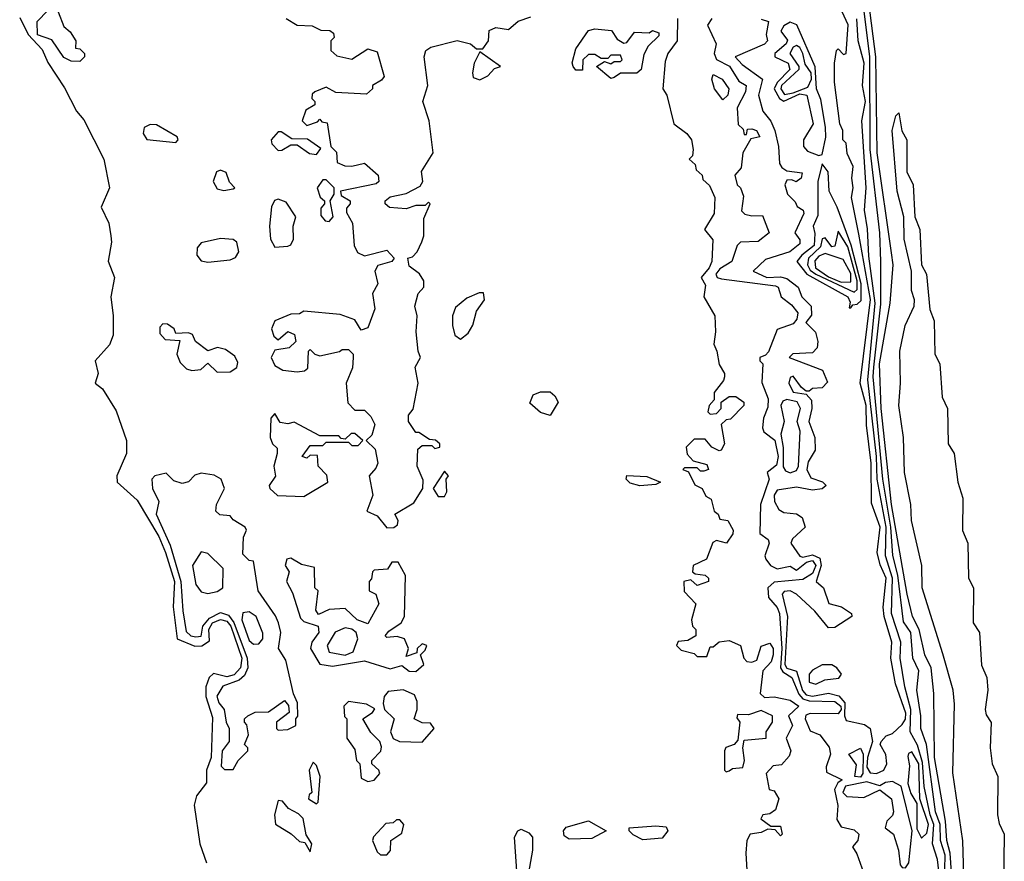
# Model space of a CAD drawing. Extents: x 2889633 to 3052318, y 540750 to 918690.
# Tile 402 of 656: x 3049058 to 3052134, y 686830 to 689461. Entities that reach past the tile are written whole.
import ezdxf

# ---------------------------------------------------------------- set-up
doc = ezdxf.new("R2010")
doc.units = 0

msp = doc.modelspace()

# ---------------------------------------------------------------- linework, layer by layer
at = {"layer": '0CON02XD'}
for points in [[(3051735, 687104.5), (3051757.5, 687115), (3051767.1, 687135), (3051764.1, 687164.1), (3051746.7, 687195), (3051750, 687205), (3051765, 687222.5), (3051785, 687230), (3051815, 687257.5), (3051825.3, 687274.7), (3051826.9, 687293.1), (3051794.2, 687385), (3051779.2, 687465), (3051782.5, 687515), (3051758.6, 687595), (3051755.8, 687624.2), (3051765.5, 687715), (3051746.7, 687756.7), (3051737.5, 687795), (3051746.7, 687875), (3051719.3, 687949.3), (3051717.8, 688075), (3051703.8, 688193.8), (3051702.7, 688255), (3051684.2, 688325), (3051716, 688586), (3051679.2, 688790.8), (3051656.7, 688905), (3051662.5, 688935), (3051657.5, 688965), (3051661.7, 689001.7), (3051643, 689043), (3051640, 689075), (3051630, 689085), (3051630, 689115), (3051620, 689135), (3051603.9, 689266.1), (3051603.3, 689325), (3051610, 689365), (3051615, 689370), (3051631.7, 689351.7), (3051640, 689355), (3051646, 689445), (3051613.8, 689515)], [(3051971.5, 686765), (3051965.4, 686855.4), (3051954.6, 686894.6), (3051950, 686955), (3051915.7, 687155), (3051913.8, 687355), (3051905.6, 687435), (3051885.6, 687475.6), (3051867.8, 687555), (3051847.1, 687595), (3051831.1, 687665), (3051781.8, 687945), (3051749.1, 688245), (3051744.6, 688385.4), (3051777.5, 688575), (3051786.7, 688695), (3051782.2, 688732.2), (3051736.7, 689045), (3051732.7, 689345), (3051710.9, 689515)], [(3049177.5, 689485), (3049195, 689440), (3049215, 689422.5), (3049232.5, 689395), (3049231.7, 689371.7), (3049245, 689370), (3049260, 689355), (3049260, 689345), (3049245, 689330), (3049218.3, 689331.7), (3049195, 689342.5), (3049158.3, 689398.3), (3049113.3, 689413.3), (3049112.5, 689455), (3049145, 689490)], [(3051948.2, 686805), (3051949.1, 686849.1), (3051934.4, 686895), (3051933.5, 686945), (3051918.9, 686985), (3051890.8, 687195), (3051873.8, 687245), (3051873.8, 687285), (3051861.2, 687365), (3051866.7, 687425), (3051848.8, 687465), (3051842, 687545), (3051818.8, 687578.8), (3051801.8, 687725), (3051785.5, 687785.5), (3051779.2, 687875), (3051754.6, 688025), (3051724.6, 688344.6), (3051726.2, 688375), (3051748.7, 688571.3), (3051748.8, 688705), (3051745.8, 688795), (3051715.5, 689055), (3051714.5, 689344.5), (3051695.4, 689495.4)], [(3049057.5, 689467.5), (3049084, 689415), (3049127.7, 689367.7), (3049145, 689326.7), (3049197.5, 689247.5), (3049234.5, 689174.5), (3049258.3, 689148.3), (3049320.8, 689025), (3049338, 688935), (3049312.5, 688875), (3049336.2, 688825), (3049341.9, 688785), (3049344.4, 688765), (3049333.9, 688706.1), (3049354.2, 688655), (3049342.5, 688595), (3049350, 688535), (3049349.4, 688475), (3049338, 688445), (3049292.9, 688395), (3049302.5, 688355), (3049293.8, 688325), (3049316.7, 688306.7), (3049358.5, 688238.5), (3049391.4, 688145), (3049391.1, 688105), (3049361.4, 688035), (3049362.5, 688015), (3049425, 687958.8), (3049492.2, 687845), (3049513.3, 687795), (3049541.1, 687705), (3049537.5, 687625), (3049549.2, 687525), (3049605, 687502.2), (3049626.7, 687503.3), (3049651.1, 687518.9), (3049648.9, 687555), (3049660, 687575), (3049685, 687585.4), (3049705, 687580.5), (3049717.3, 687565), (3049751.2, 687465), (3049747.8, 687435), (3049727.4, 687412.6)], [(3049890, 689465), (3049925, 689443.3), (3049971.7, 689441.7), (3049998.3, 689428.3), (3050027, 689427), (3050038.3, 689418.3), (3050040, 689405), (3050030, 689395), (3050030, 689365), (3050048.3, 689348.3), (3050095, 689337.5), (3050145, 689370), (3050175, 689360), (3050196.2, 689283.8), (3050188.3, 689271.7), (3050160, 689255), (3050160, 689245), (3050141.7, 689228.3), (3050045, 689233.3), (3050015, 689250), (3049980, 689235), (3049971.7, 689228.3), (3049970, 689215), (3049980, 689205), (3049980, 689195), (3049951.7, 689178.3), (3049940, 689145), (3049955, 689130), (3049988.3, 689141.7), (3049995, 689150), (3050001.7, 689141.7), (3050018.3, 689138.3), (3050030, 689065), (3050047, 689047), (3050050, 689015), (3050073.6, 689003.6), (3050095, 689002.5), (3050135, 689012.5), (3050177.5, 688975), (3050180, 688955), (3050171.7, 688948.3), (3050060, 688925), (3050061.7, 688911.7), (3050090, 688895), (3050090, 688885), (3050078.3, 688871.7), (3050078.3, 688858.3), (3050097.5, 688825), (3050102.5, 688755), (3050113, 688733), (3050135, 688722.5), (3050205, 688740), (3050227.5, 688715), (3050220, 688705), (3050177, 688693), (3050167.5, 688675), (3050176.7, 688635), (3050160, 688605), (3050167, 688557), (3050145, 688497.5), (3050125, 688490), (3050105, 688522.5), (3050059.3, 688539.3), (3049945, 688550), (3049931.7, 688541.7), (3049905, 688540), (3049855, 688520), (3049844.1, 688494.1), (3049851.7, 688471.7), (3049865, 688460), (3049895, 688486.7), (3049916.4, 688476.4), (3049920, 688455), (3049900, 688435), (3049855, 688427.5), (3049843.3, 688405), (3049855, 688380), (3049880, 688365), (3049925, 688360), (3049947, 688363), (3049958.3, 688371.7), (3049960, 688425), (3049965, 688430), (3049980, 688415), (3049995, 688410), (3050056.7, 688423.3), (3050065, 688430), (3050085, 688430), (3050100, 688415), (3050100, 688405), (3050097, 688373), (3050077.5, 688325), (3050083, 688263), (3050105, 688240), (3050135, 688240), (3050155, 688220), (3050167.5, 688195), (3050158.3, 688161.7), (3050140, 688145), (3050168.3, 688118.3), (3050176.2, 688075), (3050170.7, 688059.3), (3050150, 688035), (3050161.2, 687975), (3050142.5, 687925), (3050175, 687910), (3050205, 687872.5), (3050227, 687873), (3050238.3, 687881.7), (3050240, 687895), (3050230, 687915), (3050289.3, 687950.7), (3050317.5, 687995), (3050318.3, 688021.7), (3050300, 688065), (3050301.7, 688118.3), (3050315, 688130), (3050345, 688130), (3050355, 688120), (3050370, 688125), (3050370, 688135), (3050357, 688147), (3050338.3, 688148.3), (3050305, 688170), (3050295, 688170), (3050272.5, 688205), (3050272.5, 688225), (3050287, 688243), (3050302.5, 688325), (3050293.3, 688375), (3050310, 688405), (3050302.5, 688425), (3050296.7, 688485), (3050300, 688535), (3050292.5, 688565), (3050302.5, 688605), (3050320, 688625), (3050320, 688645), (3050306.4, 688666.4), (3050275, 688690), (3050270, 688715), (3050285, 688720), (3050300, 688735), (3050313.9, 688766.1), (3050320, 688785), (3050320.7, 688839.3), (3050340, 688885), (3050335, 688890), (3050325, 688880), (3050295, 688880), (3050265, 688870), (3050213.6, 688873.6), (3050200, 688885), (3050200, 688895), (3050215, 688907.5), (3050265, 688917.5), (3050309.3, 688940.7), (3050317.5, 688955), (3050313.6, 688986.4), (3050350, 689045), (3050337.5, 689145), (3050317.5, 689205), (3050332.5, 689255), (3050321.2, 689345), (3050326.7, 689365), (3050342.5, 689375), (3050424.1, 689395.9), (3050465.9, 689385.9), (3050485, 689370), (3050505, 689370), (3050522.5, 689395), (3050525, 689427.5), (3050545, 689436.7), (3050585, 689430), (3050615, 689456.7), (3050655, 689470)], [(3051113.3, 689465), (3051112.5, 689395), (3051083.3, 689355), (3051075, 689330), (3051067.5, 689245), (3051080, 689225), (3051101.2, 689135), (3051142.5, 689105), (3051156.7, 689085), (3051162.5, 689055), (3051160, 689035), (3051150, 689025), (3051168.3, 689008.3), (3051171.7, 688991.7), (3051190, 688975), (3051191.7, 688961.7), (3051213, 688943), (3051230, 688905), (3051227.5, 688855), (3051197.5, 688805), (3051223, 688773), (3051220, 688705), (3051212, 688685), (3051187.5, 688655), (3051200.7, 688630.7), (3051195.8, 688595), (3051230, 688535), (3051232, 688485), (3051226.4, 688446.4), (3051236.2, 688425), (3051243, 688383), (3051260, 688355), (3051260, 688345), (3051257, 688333), (3051227.5, 688295), (3051227.5, 688272.5), (3051212.5, 688255), (3051207.5, 688235), (3051215, 688227.5), (3051235, 688230), (3051250, 688245), (3051250, 688265), (3051275, 688282.5), (3051295, 688282.5), (3051320, 688265), (3051320, 688255), (3051278.3, 688211.7), (3051265, 688210), (3051250, 688195), (3051260, 688135), (3051250, 688115), (3051243, 688113), (3051220, 688125), (3051200, 688150), (3051165, 688150), (3051140, 688125), (3051143, 688103), (3051161.7, 688081.7), (3051205, 688070), (3051210, 688055), (3051195, 688050), (3051185, 688050), (3051175, 688060), (3051135, 688060), (3051130, 688055), (3051147.5, 688047.5), (3051167, 688007), (3051190, 687995), (3051201.7, 687971.7), (3051218.3, 687961.7), (3051227.5, 687925), (3051240, 687915), (3051245, 687900), (3051270, 687895), (3051286.7, 687865), (3051286.4, 687853.6), (3051265.9, 687824.1), (3051235, 687832.5), (3051223.6, 687826.4), (3051203.3, 687775), (3051162.5, 687755), (3051160, 687735), (3051168.3, 687728.3), (3051200, 687725), (3051210, 687715), (3051210, 687705), (3051175, 687692.5), (3051155, 687710), (3051132.5, 687705), (3051133.9, 687673.9), (3051170, 687635), (3051156.7, 687585), (3051160, 687565), (3051170, 687555), (3051170, 687535), (3051145, 687520), (3051115, 687517.5), (3051110, 687505), (3051125, 687490), (3051165, 687480), (3051175, 687470), (3051205, 687470), (3051215, 687500), (3051225, 687500), (3051243.6, 687516.4), (3051275, 687520), (3051310, 687505), (3051320, 687465), (3051330, 687455), (3051345, 687452.5), (3051360.7, 687459.3), (3051375, 687502.5), (3051401.7, 687511.7), (3051412.5, 687495), (3051412.5, 687475), (3051406.1, 687453.9), (3051380, 687425), (3051371.2, 687355), (3051385, 687342), (3051415, 687343.8), (3051465, 687333.8), (3051492.5, 687315), (3051460, 687285), (3051472.5, 687255), (3051452.5, 687215), (3051467.5, 687175), (3051461.7, 687158.3), (3051438.3, 687131.7), (3051411.7, 687128.3), (3051390, 687105), (3051400, 687055), (3051415, 687050), (3051430, 687025), (3051419.3, 686990.7), (3051401.7, 686978.3), (3051380, 686975), (3051373, 686963), (3051405, 686940), (3051435, 686940), (3051440, 686915), (3051435, 686910), (3051418.3, 686928.3), (3051395, 686930), (3051375, 686920), (3051340, 686915), (3051330, 686895), (3051326.2, 686855), (3051331.2, 686785)], [(3051220, 689465), (3051206.4, 689443.6), (3051233.8, 689385), (3051227.5, 689355), (3051235, 689336.2), (3051275.5, 689315.5), (3051305, 689268.8), (3051327.5, 689255), (3051326, 689235), (3051299.2, 689185), (3051303, 689133), (3051318.3, 689118.3), (3051321.7, 689101.7), (3051328.3, 689101.7), (3051331.7, 689118.3), (3051345, 689120), (3051360, 689115), (3051370, 689095), (3051341.7, 689088.3), (3051317.5, 689045), (3051311.7, 688998.3), (3051292.5, 688975), (3051300, 688945), (3051310, 688935), (3051319.3, 688909.3), (3051313, 688863), (3051323, 688853), (3051345, 688847.5), (3051378.3, 688848.3), (3051400, 688795), (3051365, 688767.5), (3051310, 688765), (3051300, 688755), (3051282.5, 688705), (3051245, 688682.5), (3051232.5, 688665), (3051236.7, 688655), (3051250.7, 688650.7), (3051419.4, 688629.4), (3051427.5, 688625), (3051436.7, 688595), (3051469.7, 688569.7), (3051488.8, 688545), (3051485.8, 688525), (3051475, 688510), (3051425, 688492.5), (3051397, 688423), (3051388.3, 688411.7), (3051370, 688405), (3051370, 688395), (3051380, 688385), (3051377, 688327), (3051396.1, 688276.1), (3051395, 688250), (3051382, 688215), (3051378.8, 688185), (3051383, 688173), (3051416.7, 688146.7), (3051427.9, 688095), (3051422.1, 688067.9), (3051393.3, 688045), (3051400, 688025), (3051372, 687945), (3051370, 687855), (3051395.9, 687835.9), (3051400, 687825), (3051386.2, 687785), (3051388.8, 687775), (3051403.8, 687755), (3051425, 687744.3), (3051465, 687752.5), (3051485, 687740), (3051516, 687765), (3051535, 687770.5), (3051545.4, 687755), (3051535, 687730), (3051505, 687711.2), (3051415, 687702.5), (3051395.8, 687685), (3051397.5, 687655), (3051425, 687623.3), (3051432, 687605), (3051439.2, 687495), (3051434.5, 687435), (3051441.9, 687421.9), (3051470.8, 687405), (3051492, 687352), (3051505, 687338.2), (3051525, 687331.5), (3051605, 687329.5), (3051623.1, 687315), (3051624.4, 687305), (3051615, 687291.4), (3051527.5, 687292.5), (3051513.6, 687286.4), (3051512.5, 687275), (3051528, 687238), (3051557.5, 687225), (3051587, 687187), (3051591.2, 687165), (3051578, 687125), (3051578.8, 687108.8), (3051627.5, 687085), (3051614.4, 687075.6), (3051604, 687055), (3051614.1, 687004.1), (3051610.9, 686960.9), (3051625, 686938), (3051665, 686928), (3051680, 686915), (3051676.7, 686895), (3051660, 686875), (3051673.6, 686853.6), (3051694, 686795)], [(3051375, 689462.5), (3051397.5, 689455), (3051390, 689415), (3051393.8, 689395), (3051385, 689384.4), (3051293.3, 689345), (3051315, 689321.2), (3051378.8, 689275), (3051366, 689225), (3051380, 689175), (3051405, 689143.8), (3051416.9, 689115), (3051428.6, 689065), (3051431.7, 689011.7), (3051438.8, 688998.8), (3051455, 688988.8), (3051502.5, 688982.5), (3051500, 688965), (3051484, 688954), (3051470.7, 688960.7), (3051455, 688958.8), (3051448, 688945), (3051456.7, 688915), (3051481.2, 688891.2), (3051487, 688877), (3051506.2, 688865), (3051507.5, 688855), (3051480, 688795), (3051495, 688772.5), (3051495, 688760), (3051463.8, 688735), (3051388.5, 688711.5), (3051350, 688675), (3051392.5, 688655), (3051435, 688656.9), (3051455, 688651.4), (3051490, 688625), (3051501.2, 688595), (3051530.8, 688565), (3051532.3, 688537.7), (3051514.1, 688514.1), (3051544.3, 688484.3), (3051551.9, 688455), (3051550, 688435), (3051535, 688419.2), (3051473.9, 688416.1), (3051462.5, 688405), (3051565.8, 688365.8), (3051581.7, 688328.3), (3051565, 688310), (3051535, 688307.5), (3051525, 688300), (3051515, 688300), (3051500.7, 688310.7), (3051475, 688346.2), (3051465, 688342.5), (3051461.4, 688325), (3051475, 688296.7), (3051515, 688290), (3051531.7, 688271.7), (3051532.5, 688245), (3051523.3, 688205), (3051542.5, 688155), (3051543.3, 688115), (3051521.1, 688078.9), (3051516.7, 688055), (3051529.2, 688029.2), (3051565.9, 688015.9), (3051577.5, 688005), (3051565, 687994), (3051535, 687990), (3051485, 687999.4), (3051425, 687990), (3051415.6, 687975), (3051415.7, 687955), (3051429.4, 687929.4), (3051445, 687920.8), (3051485, 687916), (3051502.5, 687905), (3051512.5, 687875), (3051472.3, 687837.7), (3051467.5, 687825), (3051495, 687784), (3051505, 687780.6), (3051535, 687787.9), (3051558, 687778), (3051561.8, 687755), (3051546.7, 687705), (3051568.8, 687685), (3051585.8, 687635.8), (3051625.3, 687625.3), (3051656.7, 687605), (3051657.5, 687595), (3051605, 687561.2), (3051585, 687560), (3051541.8, 687611.8), (3051485.4, 687665.4), (3051465, 687675.6), (3051446.2, 687673.8), (3051440, 687665), (3051456.7, 687595), (3051448.5, 687445), (3051455, 687433.6), (3051485, 687424), (3051503.7, 687363.7), (3051515, 687350), (3051535, 687346.2), (3051585, 687355.7), (3051617.1, 687347.1), (3051636.4, 687325), (3051635.4, 687285), (3051640.6, 687270.6), (3051697.9, 687257.9), (3051715.4, 687245.4), (3051721.9, 687205), (3051706.9, 687155), (3051704.7, 687124.7), (3051715, 687106.5), (3051735, 687104.5)], [(3051555, 689036.7), (3051565, 689040), (3051576.7, 689093.3), (3051575.4, 689125), (3051561.1, 689211.1), (3051547.1, 689245), (3051543.2, 689313.2), (3051485.7, 689445), (3051465, 689453.5), (3051445, 689442.2), (3051435.5, 689425), (3051456.7, 689396.7), (3051453.1, 689385), (3051417.5, 689355), (3051417.5, 689345), (3051459.2, 689325), (3051464.3, 689305), (3051424.5, 689265), (3051415.4, 689245), (3051432.2, 689215), (3051445, 689206.5), (3051495, 689229.2), (3051517.5, 689225), (3051536.5, 689135), (3051507.3, 689085), (3051507.1, 689065), (3051519.6, 689049.6), (3051555, 689036.7)], [(3051939.3, 686719.3), (3051925.8, 686835.8), (3051910, 686885), (3051913.8, 686945), (3051902.9, 686975), (3051883.9, 687063.9), (3051879.1, 687139.1), (3051862.6, 687192.6), (3051840, 687235), (3051841.8, 687305), (3051823.1, 687375), (3051809.2, 687465), (3051811.4, 687515), (3051781.9, 687605), (3051785.4, 687715), (3051763.3, 687785), (3051764.6, 687875), (3051737.3, 688025), (3051735.4, 688095), (3051707.3, 688335), (3051730.4, 688575), (3051711.3, 688721.3), (3051707, 688807), (3051697.1, 688865), (3051702.9, 688935), (3051689.4, 689145), (3051700.5, 689205), (3051691.1, 689255), (3051696.5, 689325), (3051677.1, 689395), (3051673.2, 689463.2)], [(3050905, 689277.5), (3050860, 689315), (3050885, 689330), (3050905, 689322.5), (3050915, 689330), (3050935, 689330), (3050940, 689335), (3050935, 689350), (3050905, 689350), (3050895, 689340), (3050875, 689340), (3050855, 689352.5), (3050835, 689352.5), (3050817.5, 689335), (3050816.4, 689303.6), (3050795, 689303.3), (3050787.5, 689315), (3050783.9, 689326.1), (3050795, 689370), (3050835, 689427.5), (3050855, 689432.5), (3050907, 689427), (3050925, 689400), (3050945, 689387.5), (3050955, 689390), (3050978.3, 689421.7), (3051025, 689420), (3051035, 689427.5), (3051055, 689420), (3051055, 689410), (3051021.7, 689378.3), (3051008.3, 689351.7), (3051000, 689305), (3050986.4, 689293.6), (3050935, 689293.3), (3050915, 689280), (3050905, 689277.5)], [(3050495, 689272.5), (3050520, 689285), (3050541.7, 689308.3), (3050560, 689315), (3050495, 689360), (3050477.5, 689325), (3050472.5, 689295), (3050475, 689280), (3050495, 689272.5)], [(3051447.4, 689227.4), (3051475, 689232.3), (3051520, 689250), (3051531.8, 689275), (3051530.5, 689295), (3051512.3, 689322.3), (3051504.5, 689355), (3051495, 689373.8), (3051485, 689380), (3051474.2, 689375), (3051464.2, 689355), (3051492, 689315), (3051492, 689305), (3051437.8, 689255), (3051435.5, 689245), (3051447.4, 689227.4)], [(3051255, 689210), (3051228.8, 689245), (3051220, 689275), (3051225, 689290), (3051252.5, 689275), (3051273.3, 689245), (3051270, 689225), (3051255, 689210)], [(3052013.1, 686605), (3052004.2, 686894.2), (3051973.2, 687106.8), (3051978.3, 687321.7), (3051974.2, 687365), (3051941.7, 687478.3), (3051877.5, 687685), (3051876.2, 687755), (3051844.1, 687895.9), (3051842, 687945), (3051822.5, 688045), (3051818.8, 688155), (3051804.2, 688255), (3051810, 688325), (3051808, 688425), (3051824.2, 688505), (3051852.5, 688565), (3051853.3, 688585), (3051844.1, 688614.1), (3051844, 688675), (3051821.4, 688775), (3051820, 688845), (3051799.2, 688925), (3051784.2, 689115), (3051795, 689160), (3051805, 689170), (3051813.6, 689113.6), (3051830, 689085), (3051830, 688985), (3051849.2, 688945), (3051854.2, 688845), (3051870.6, 688805), (3051875.7, 688695), (3051891.4, 688665), (3051902, 688555), (3051915, 688520), (3051916.9, 688415), (3051932.9, 688385), (3051940.6, 688280.6), (3051957.1, 688245), (3051958.6, 688135), (3051977.1, 688105), (3051988.8, 688015), (3052004.2, 687965), (3052004.1, 687864.1), (3052020, 687825), (3052022.5, 687715), (3052037.8, 687685), (3052036.9, 687575), (3052056.7, 687545), (3052062.7, 687442.7), (3052079.4, 687405), (3052082.5, 687365), (3052074.4, 687304.4), (3052077.4, 687287.4), (3052093.6, 687263.6), (3052089.6, 687185), (3052096.5, 687135), (3052114.3, 687095), (3052113.1, 686975), (3052117.9, 686947.9), (3052134.3, 686915), (3052130.2, 686670.2)], [(3049545, 689077.5), (3049552.5, 689085), (3049550, 689095), (3049485, 689132.5), (3049465, 689133.3), (3049446.4, 689123.6), (3049443.3, 689105), (3049455, 689086.7), (3049545, 689077.5)], [(3049985, 689040), (3049998.3, 689058.3), (3049957, 689087), (3049908.3, 689088.3), (3049875, 689110), (3049865, 689110), (3049843.8, 689085), (3049845, 689072.5), (3049865, 689052.5), (3049877, 689053), (3049905, 689070), (3049925, 689070), (3049963, 689043), (3049985, 689040)], [(3049695, 688926.7), (3049725, 688932.5), (3049730, 688935), (3049713, 688953), (3049703, 688983), (3049685, 688990), (3049672.5, 688985), (3049662.5, 688955), (3049675, 688932.5), (3049695, 688926.7)], [(3051655, 688560), (3051660.7, 688569.3), (3051675, 688571.2), (3051687, 688583), (3051687.4, 688635), (3051656.1, 688756.1), (3051612.5, 688875), (3051587.1, 688925), (3051583.8, 688985), (3051565, 689010), (3051551.4, 688955), (3051551.4, 688848.6), (3051536.7, 688815), (3051542.7, 688792.7), (3051540.5, 688755), (3051501.9, 688725), (3051486, 688705), (3051517.1, 688665), (3051645.8, 688595), (3051652.5, 688577.5), (3051650, 688560), (3051655, 688560)], [(3050025, 688830), (3050037.5, 688845), (3050027.5, 688895), (3050040, 688915), (3050040, 688935), (3050015, 688960), (3050005, 688960), (3049987.5, 688935), (3049996.4, 688906.4), (3050010, 688895), (3050010, 688885), (3049998.3, 688871.7), (3049998.3, 688848.3), (3050011.7, 688831.7), (3050025, 688830)], [(3049855, 688750), (3049895, 688752.5), (3049905, 688757.5), (3049913.3, 688775), (3049912.5, 688815), (3049920, 688845), (3049890, 688890), (3049865, 688900), (3049854.1, 688895.9), (3049844.2, 688875.8), (3049838, 688815), (3049840.8, 688775), (3049855, 688750)], [(3051665, 688609.2), (3051675, 688617.5), (3051674, 688645), (3051645, 688751.2), (3051615, 688800), (3051605, 688752.5), (3051595, 688751.2), (3051575, 688778.8), (3051565, 688776.2), (3051559.4, 688750.6), (3051522.5, 688715), (3051518.9, 688695), (3051527.9, 688677.9), (3051545.3, 688665.3), (3051665, 688609.2)], [(3049645, 688703.3), (3049715, 688710), (3049732.3, 688717.7), (3049742.5, 688735), (3049735.8, 688765.8), (3049725, 688773.8), (3049685, 688776.7), (3049625, 688763.8), (3049611.9, 688748.1), (3049611.2, 688725), (3049625, 688706.7), (3049645, 688703.3)], [(3051625, 688640.9), (3051655, 688641.2), (3051655, 688668), (3051631.2, 688711.2), (3051575, 688730.5), (3051555, 688722.2), (3051542.7, 688707.3), (3051544.5, 688685), (3051585, 688656.7), (3051625, 688640.9)], [(3050435, 688462.5), (3050459.3, 688480.7), (3050473.6, 688506.4), (3050485, 688550), (3050510, 688585), (3050507, 688607), (3050493, 688607), (3050455, 688590), (3050419.3, 688560.7), (3050410, 688535), (3050410, 688505), (3050417.5, 688475), (3050435, 688462.5)], [(3049675, 688358.8), (3049715, 688360), (3049736.4, 688373.6), (3049739.3, 688389.3), (3049729.3, 688409.3), (3049700.4, 688430.4), (3049676.1, 688436.1), (3049645, 688426.2), (3049606.7, 688455), (3049597, 688477), (3049585, 688482.5), (3049545, 688480), (3049540, 688495), (3049519.3, 688509.3), (3049505, 688510), (3049495, 688500), (3049495, 688480), (3049511.7, 688461.7), (3049558.3, 688458.3), (3049548.8, 688415), (3049558.9, 688388.9), (3049579.1, 688369.1), (3049595, 688364.2), (3049623.1, 688366.9), (3049645, 688386.7), (3049675, 688358.8)], [(3050715, 688223.3), (3050685, 688232.5), (3050651.7, 688261.7), (3050661.7, 688288.3), (3050685, 688297.5), (3050715, 688297.5), (3050730, 688285), (3050740, 688265), (3050715, 688223.3)], [(3051465, 688044.4), (3051485, 688051.2), (3051490.8, 688065), (3051496.7, 688175), (3051486.7, 688205), (3051497.5, 688245), (3051486.7, 688266.7), (3051455, 688274), (3051441.7, 688268.3), (3051436, 688255), (3051446.7, 688205), (3051436.2, 688165), (3051443.4, 688123.4), (3051442.9, 688062.9), (3051450.6, 688050.6), (3051465, 688044.4)], [(3049945, 687970), (3050020, 688015), (3050017, 688037), (3049990, 688065), (3049988.3, 688098.3), (3049965, 688100), (3049955, 688090), (3049940, 688095), (3049965, 688130), (3050005, 688130), (3050015, 688140), (3050085, 688140), (3050095, 688130), (3050115, 688130), (3050130, 688145), (3050105, 688167.5), (3050093, 688167), (3050075, 688150), (3050061.7, 688151.7), (3050055, 688160), (3049995, 688160), (3049915, 688202.5), (3049895, 688197.5), (3049871.7, 688201.7), (3049855, 688230), (3049842.5, 688215), (3049840, 688155), (3049847.5, 688135), (3049861.7, 688121.7), (3049862.5, 688105), (3049852, 688065), (3049856.4, 688033.6), (3049836.7, 688005), (3049838.8, 687995), (3049863.6, 687973.6), (3049945, 687970)], [(3049697, 687117), (3049725, 687117.5), (3049740, 687145), (3049770, 687175), (3049770, 687185), (3049760, 687195), (3049772.5, 687225), (3049767, 687257), (3049760, 687265), (3049760, 687275), (3049770, 687285), (3049793.6, 687296.4), (3049835, 687297.5), (3049885, 687332.5), (3049897, 687317), (3049900, 687295), (3049860, 687265), (3049860, 687245), (3049865, 687240), (3049895, 687242.5), (3049920, 687255), (3049920, 687275), (3049926.7, 687283.3), (3049926, 687325), (3049913.6, 687353.6), (3049888.8, 687458.8), (3049866.7, 687495), (3049874, 687545), (3049865.8, 687575.8), (3049857.3, 687597.3), (3049802.5, 687675), (3049788.3, 687768.3), (3049775, 687770), (3049755, 687790), (3049757, 687843), (3049766.7, 687865), (3049762.5, 687875), (3049725, 687897.5), (3049715, 687910), (3049683, 687913), (3049670, 687925), (3049672.5, 687945), (3049697.5, 687995), (3049687.5, 688025), (3049665, 688036.7), (3049625, 688043.3), (3049605, 688037.5), (3049585, 688016.7), (3049565, 688011.2), (3049539.3, 688019.3), (3049515, 688043.3), (3049480, 688035), (3049470, 688025), (3049472.5, 687995), (3049492.5, 687955), (3049483.8, 687915), (3049528.1, 687818.1), (3049561.1, 687705), (3049567, 687613), (3049578, 687548), (3049592.5, 687535), (3049608.3, 687531.7), (3049625, 687533.3), (3049630, 687565), (3049650.2, 687589.8), (3049685, 687608), (3049709.6, 687599.6), (3049726.6, 687576.6), (3049768.5, 687465), (3049770, 687435), (3049759.5, 687410.5), (3049743.5, 687396.5), (3049692.7, 687377.3), (3049673.9, 687346.1), (3049680, 687325), (3049696.7, 687305), (3049702.5, 687265), (3049712.5, 687245), (3049712.5, 687205), (3049690, 687175), (3049687, 687127), (3049697, 687117)], [(3050385, 687970), (3050392.5, 687985), (3050390, 688025), (3050397.5, 688035), (3050385, 688050), (3050350, 687995), (3050365, 687970), (3050385, 687970)], [(3050995, 688003.8), (3050965, 688012.5), (3050952.5, 688025), (3050955, 688036.2), (3051017, 688033), (3051060, 688015), (3051045, 688007.5), (3050995, 688003.8)], [(3049645, 687667.5), (3049675, 687673.3), (3049692.5, 687685), (3049693.3, 687745), (3049645, 687792.5), (3049625, 687797.5), (3049597.5, 687755), (3049607.5, 687695), (3049625, 687672.5), (3049645, 687667.5)], [(3050295, 687423.8), (3050320, 687445), (3050310, 687475), (3050325, 687490), (3050330, 687505), (3050315, 687510), (3050300, 687495), (3050298.3, 687481.7), (3050265, 687470), (3050272.5, 687495), (3050260, 687525), (3050237, 687533), (3050205, 687530), (3050200, 687535), (3050210.7, 687549.3), (3050250, 687575), (3050260, 687595), (3050263, 687723), (3050240, 687765), (3050220, 687765), (3050207, 687743), (3050165, 687740), (3050160, 687735), (3050157, 687713), (3050150, 687705), (3050150, 687675), (3050170, 687665), (3050180, 687635), (3050145, 687572.5), (3050112.5, 687585), (3050075, 687620), (3050025, 687617.5), (3049991.7, 687601.7), (3049982.5, 687615), (3049990, 687675), (3049980, 687685), (3049978.3, 687748.3), (3049938.3, 687758.3), (3049905, 687777.5), (3049892.5, 687775), (3049887.5, 687755), (3049900, 687735), (3049891.2, 687705), (3049909.6, 687669.6), (3049935, 687590), (3049945, 687580), (3049990, 687565), (3049992.5, 687545), (3049970, 687515), (3049966.2, 687495), (3049995, 687446.7), (3050035, 687440), (3050135, 687456.7), (3050215, 687432), (3050251.7, 687441.7), (3050274.1, 687424.1), (3050295, 687423.8)], [(3049788.3, 687508.3), (3049805, 687510), (3049817.5, 687525), (3049817, 687543), (3049796.7, 687595), (3049775, 687610), (3049755, 687606.7), (3049751.2, 687585), (3049775, 687520), (3049788.3, 687508.3)], [(3050075, 687474.3), (3050100, 687485), (3050114.2, 687525), (3050108.8, 687545), (3050095, 687555.7), (3050075, 687560), (3050043.3, 687546.7), (3050018, 687505), (3050025, 687483.8), (3050075, 687474.3)], [(3049727.4, 687412.6), (3049705, 687406.7), (3049663.1, 687416.9), (3049650, 687405), (3049639.2, 687375), (3049639.4, 687345), (3049659.7, 687279.7), (3049655.7, 687155), (3049640.8, 687115), (3049640.8, 687075), (3049610, 687035), (3049602.2, 687005), (3049620, 686885), (3049641.1, 686825)], [(3051545, 687383.5), (3051573, 687397), (3051617.5, 687402.5), (3051626, 687415), (3051610.8, 687435), (3051595, 687444.3), (3051565, 687444.2), (3051535, 687428), (3051524.5, 687415), (3051525, 687390), (3051545, 687383.5)], [(3050315, 687202.5), (3050352.5, 687245), (3050341.7, 687261.7), (3050315, 687263.3), (3050290, 687275), (3050300, 687305), (3050299.3, 687329.3), (3050290.7, 687350.7), (3050255.9, 687365.9), (3050208.8, 687361.2), (3050196.7, 687345), (3050193.3, 687323.3), (3050197.5, 687305), (3050227.5, 687275), (3050216, 687235), (3050224.2, 687214.2), (3050244.1, 687204.1), (3050315, 687202.5)], [(3050145, 687080), (3050165, 687083.3), (3050182.5, 687105), (3050180, 687115), (3050157.5, 687135), (3050157.5, 687145), (3050186.1, 687173.9), (3050188.3, 687188.3), (3050183.3, 687205), (3050155, 687232.5), (3050130, 687275), (3050160, 687295), (3050167, 687307), (3050141.7, 687321.7), (3050085, 687330), (3050070, 687315), (3050072.5, 687282.5), (3050080, 687275), (3050080, 687215), (3050105, 687180), (3050110, 687145), (3050120, 687135), (3050125, 687090), (3050145, 687080)], [(3051265, 687110), (3051275, 687112.5), (3051285, 687120), (3051317, 687123), (3051322.5, 687145), (3051317.5, 687185), (3051321.7, 687208.3), (3051390, 687215), (3051390, 687235), (3051410, 687265), (3051410, 687285), (3051375, 687301.2), (3051335, 687287.5), (3051300.7, 687289.3), (3051298.3, 687278.3), (3051307.5, 687265), (3051301.7, 687208.3), (3051290, 687195), (3051264.2, 687185.8), (3051260, 687175), (3051260, 687115), (3051265, 687110)], [(3051685, 687093.3), (3051666.7, 687095), (3051672.1, 687132.1), (3051648.8, 687165), (3051685, 687183.8), (3051693.1, 687165), (3051692.5, 687105), (3051685, 687093.3)], [(3051875, 686902.5), (3051892, 686918), (3051897.9, 686945), (3051870, 687025), (3051866.7, 687135), (3051845, 687172), (3051835, 687166.7), (3051832.8, 687157.2), (3051838.2, 687128.2), (3051833, 687073), (3051842, 687042), (3051861.2, 687011.2), (3051861.3, 686931.3), (3051875, 686902.5)], [(3049985, 687010), (3049990, 687015), (3049996.2, 687095), (3049985, 687130), (3049975, 687140), (3049962.5, 687115), (3049970, 687045), (3049961.7, 687038.3), (3049960, 687025), (3049985, 687010)], [(3051825, 686810), (3051836.2, 686825), (3051846, 686925), (3051811.5, 687065), (3051785, 687080), (3051763.4, 687076.6), (3051745, 687065.8), (3051705, 687078.8), (3051638, 687065), (3051629.4, 687045), (3051642.5, 687032.5), (3051695, 687029.4), (3051745, 687053.8), (3051782, 687025), (3051788.1, 686985), (3051785, 686973.3), (3051766.7, 686955), (3051762.5, 686935), (3051787.5, 686915), (3051804, 686865), (3051809.1, 686819.1), (3051815, 686810.8), (3051825, 686810)], [(3049965, 686860), (3049970, 686885), (3049952.5, 686912.5), (3049943.6, 686963.6), (3049928.8, 686978.8), (3049897.5, 686995), (3049878.3, 687018.3), (3049865, 687020), (3049853.3, 686975), (3049856.4, 686946.4), (3049906.1, 686916.1), (3049931.7, 686891.7), (3049948.3, 686888.3), (3049965, 686860)], [(3050205, 686850), (3050216.4, 686863.6), (3050217.5, 686895), (3050251.7, 686918.3), (3050257.5, 686945), (3050245, 686960), (3050235, 686960), (3050225, 686950), (3050201.7, 686948.3), (3050163.6, 686906.4), (3050160, 686895), (3050175, 686860), (3050185, 686850), (3050205, 686850)], [(3050775, 686898.8), (3050759.3, 686909.3), (3050756.7, 686925), (3050765, 686936.7), (3050835, 686956.2), (3050890, 686925), (3050845, 686901.2), (3050775, 686898.8)], [(3050612, 686785), (3050604.2, 686905), (3050613.8, 686925), (3050625, 686930.8), (3050648.8, 686918.8), (3050660, 686905), (3050660, 686865), (3050644, 686776)], [(3051005, 686897.5), (3050975, 686912.5), (3050962.5, 686925), (3050962.5, 686935), (3051045, 686941.2), (3051078, 686938), (3051083.3, 686925), (3051065, 686902.5), (3051005, 686897.5)]]:
    msp.add_lwpolyline(points, dxfattribs=at)

doc.saveas('drawing.dxf')
